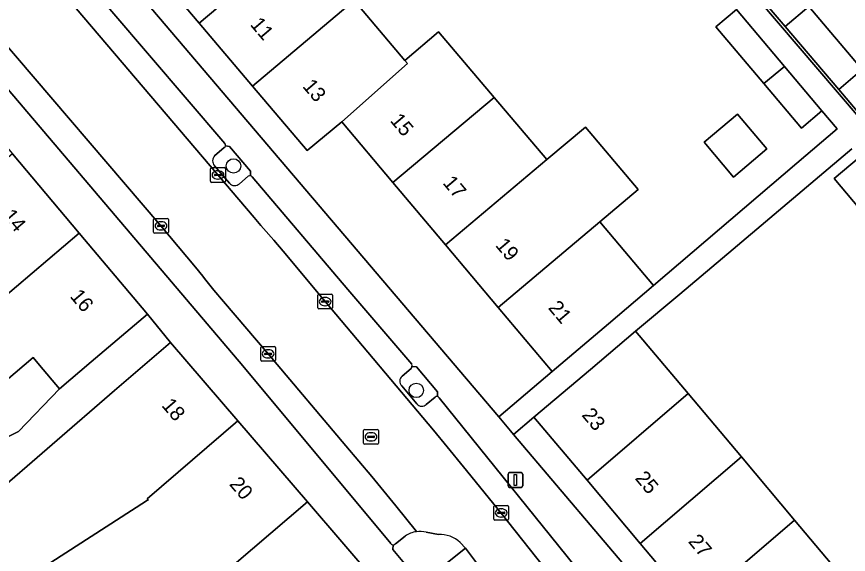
# Model space of a CAD drawing. Extents: x 160377 to 161131, y 383938 to 384853.
# Drawn here: x 160687.9 to 160744.2, y 384430.4 to 384466.8 of the extents above; entities that cross this region are included whole.
import ezdxf

# ---------------------------------------------------------------- set-up
doc = ezdxf.new("R2010")
doc.units = 0
for name, color, linetype in [('IMGEO_Boom', 7, 'Continuous'), ('IMGEO_Erf', 7, 'Continuous'), ('IMGEO_Groenvoorziening', 7, 'Continuous'), ('IMGEO_Kolk', 7, 'Continuous'), ('IMGEO_Lichtmast', 7, 'Continuous'), ('IMGEO_Pand', 7, 'Continuous'), ('IMGEO_Pand_nummerreeks', 7, 'Continuous'), ('IMGEO_Parkeervlak_open', 7, 'Continuous'), ('IMGEO_Rijbaan_lokaal_open', 7, 'Continuous'), ('IMGEO_Rioolput', 7, 'Continuous'), ('IMGEO_Voetpad_open', 7, 'Continuous')]:
    doc.layers.add(name, color=color, linetype=linetype)

msp = doc.modelspace()

# ---------------------------------------------------------------- linework, layer by layer
at = {"layer": 'IMGEO_Boom'}
for centre in [(160702.596, 384456.703), (160714.979, 384441.506)]:
    msp.add_circle(centre, 0.489, dxfattribs=at)
at = {"layer": 'IMGEO_Erf'}
for points in [[(160689.656, 384476.059), (160720.563, 384439.711), (160724.188, 384442.793), (160720.526, 384447.129), (160716.957, 384451.354), (160713.388, 384455.578), (160709.923, 384459.681), (160707.586, 384457.754), (160703.888, 384462.115), (160700.275, 384466.377), (160696.661, 384470.638)], [(160735.391, 384471.229), (160751.769, 384452.05), (160753.12, 384453.165), (160755.623, 384450.132), (160763.291, 384456.458), (160764.989, 384454.4), (160757.321, 384448.074), (160758.4, 384446.766), (160757.049, 384445.651), (160757.907, 384444.611), (160770.141, 384454.703), (160770.334, 384454.863), (160773.059, 384451.591), (160776.901, 384454.807), (160775.531, 384456.451), (160774.073, 384458.201), (160771.705, 384456.228), (160768.114, 384460.539), (160764.705, 384464.632), (160767.072, 384466.605), (160766.289, 384467.545)], [(160710.765, 384467.901), (160714.201, 384463.845), (160716.488, 384465.783), (160720.248, 384461.348), (160723.824, 384457.13), (160726.429, 384459.321), (160730.005, 384455.104), (160727.4, 384452.912), (160731.048, 384448.609), (160740.763, 384456.882), (160743.494, 384459.209), (160742.451, 384460.444), (160741.064, 384459.273), (160738.529, 384462.275), (160735.278, 384466.125), (160736.665, 384467.296)], [(160744.491, 384457.853), (160736.436, 384451.067), (160732.823, 384448.023), (160729.835, 384445.506), (160733.39, 384441.286), (160736.998, 384437.002), (160740.605, 384432.719), (160744.213, 384428.436), (160747.82, 384424.153)], [(160746.276, 384452.311), (160743.291, 384455.85), (160744.979, 384457.274)], [(160680.714, 384435.118), (160688.034, 384438.712), (160690.803, 384441.623), (160689.462, 384443.209), (160689.017, 384443.736), (160685.955, 384441.147)]]:
    msp.add_lwpolyline(points, dxfattribs=at)
for points in [[(160748.822, 384458.964), (160751.636, 384455.658), (160750.049, 384454.307), (160747.225, 384457.625), (160743.596, 384461.889), (160739.966, 384466.154), (160736.992, 384469.648), (160738.58, 384470.999), (160741.563, 384467.493), (160745.193, 384463.229)], [(160734.478, 384458.312), (160736.729, 384460.213), (160738.72, 384457.855), (160736.469, 384455.955)], [(160730.151, 384431.145), (160726.543, 384435.428), (160722.944, 384439.701), (160721.567, 384438.53), (160741.944, 384414.5), (160743.247, 384415.597), (160740.974, 384418.296), (160737.367, 384422.578), (160733.759, 384426.862)]]:
    msp.add_lwpolyline(points, close=True, dxfattribs=at)
at = {"layer": 'IMGEO_Groenvoorziening'}
for points in [[(160701.969, 384457.943), (160701.316, 384457.398)], [(160703.751, 384456.039), (160703.753, 384456.35), (160702.318, 384458.018), (160702.055, 384458.069)], [(160701.309, 384456.721), (160702.314, 384455.53)], [(160702.997, 384455.499), (160703.596, 384456.012)], [(160714.637, 384442.987), (160714.01, 384442.473)], [(160716.417, 384441.412), (160715.002, 384443.104), (160714.685, 384443.114)], [(160713.989, 384441.81), (160715.012, 384440.593)], [(160716.419, 384441.095), (160716.417, 384441.412)], [(160715.653, 384440.553), (160716.25, 384441.057)], [(160716.473, 384431.748), (160715.647, 384431.908)], [(160714.218, 384431.637), (160713.563, 384431.108), (160713.532, 384431.085)], [(160718.321, 384430.831), (160717.951, 384431.212)], [(160713.411, 384431.05), (160713.397, 384430.732), (160715.3, 384428.422), (160718.321, 384430.831)]]:
    msp.add_lwpolyline(points, dxfattribs=at)
for centre, radius, start, end in [((160701.886, 384458.092), 0.17, 299.0907, 352.2792), ((160701.667, 384457.056), 0.49, 135.7235, 223.0917), ((160703.702, 384455.863), 0.182, 74.3245, 125.4383), ((160702.671, 384455.851), 0.48, 221.9456, 312.8569), ((160714.374, 384443.159), 0.314, 326.8003, 351.7913), ((160714.311, 384442.132), 0.455, 131.3952, 224.9764), ((160716.368, 384440.926), 0.177, 73.3344, 132.0102), ((160715.351, 384440.875), 0.441, 219.7244, 313.134), ((160715.235, 384430.19), 1.768, 98.0474, 125.0922), ((160715.231, 384430.213), 1.745, 76.225, 98.0502), ((160716.556, 384429.672), 2.078, 47.8372, 92.2962), ((160713.417, 384431.257), 0.207, 268.407, 303.8587)]:
    msp.add_arc(centre, radius, start, end, dxfattribs=at)
at = {"layer": 'IMGEO_Kolk'}
for p, q in [((160701.044, 384455.666), (160701.044, 384456.518)), ((160701.119, 384456.592), (160701.971, 384456.592)), ((160702.045, 384456.518), (160702.045, 384455.666)), ((160701.303, 384456.086), (160701.303, 384456.098)), ((160701.741, 384456.049), (160701.343, 384456.049)), ((160701.346, 384456.135), (160701.744, 384456.135)), ((160701.532, 384456.372), (160701.557, 384456.372)), ((160701.787, 384456.098), (160701.787, 384456.086)), ((160701.971, 384455.592), (160701.119, 384455.592)), ((160701.555, 384455.812), (160701.53, 384455.812)), ((160697.257, 384453.147), (160698.109, 384453.147)), ((160697.182, 384452.221), (160697.182, 384453.073)), ((160697.441, 384452.641), (160697.441, 384452.653)), ((160697.879, 384452.604), (160697.481, 384452.604)), ((160697.484, 384452.69), (160697.882, 384452.69)), ((160697.67, 384452.927), (160697.695, 384452.927)), ((160697.925, 384452.653), (160697.925, 384452.641)), ((160698.183, 384453.073), (160698.183, 384452.221)), ((160698.109, 384452.147), (160697.257, 384452.147)), ((160697.693, 384452.367), (160697.668, 384452.367)), ((160708.377, 384448.019), (160709.229, 384448.019)), ((160708.302, 384447.093), (160708.302, 384447.945)), ((160708.561, 384447.513), (160708.561, 384447.525)), ((160708.999, 384447.476), (160708.601, 384447.476)), ((160708.604, 384447.562), (160709.002, 384447.562)), ((160708.79, 384447.799), (160708.815, 384447.799)), ((160709.045, 384447.525), (160709.045, 384447.513)), ((160709.303, 384447.945), (160709.303, 384447.093)), ((160709.229, 384447.019), (160708.377, 384447.019)), ((160708.813, 384447.239), (160708.788, 384447.239)), ((160704.439, 384443.554), (160704.439, 384444.406)), ((160704.514, 384444.48), (160705.366, 384444.48)), ((160704.927, 384444.26), (160704.952, 384444.26)), ((160705.44, 384444.406), (160705.44, 384443.554)), ((160704.698, 384443.974), (160704.698, 384443.986)), ((160705.136, 384443.937), (160704.738, 384443.937)), ((160704.741, 384444.023), (160705.139, 384444.023)), ((160704.95, 384443.7), (160704.925, 384443.7)), ((160705.182, 384443.986), (160705.182, 384443.974)), ((160705.366, 384443.48), (160704.514, 384443.48)), ((160720.228, 384432.783), (160720.228, 384433.635)), ((160720.303, 384433.709), (160721.155, 384433.709)), ((160720.716, 384433.489), (160720.741, 384433.489)), ((160721.229, 384433.635), (160721.229, 384432.783)), ((160720.487, 384433.203), (160720.487, 384433.215)), ((160720.925, 384433.166), (160720.527, 384433.166)), ((160720.53, 384433.252), (160720.928, 384433.252)), ((160720.739, 384432.929), (160720.714, 384432.929)), ((160720.971, 384433.215), (160720.971, 384433.203)), ((160721.155, 384432.709), (160720.303, 384432.709))]:
    msp.add_line(p, q, dxfattribs=at)
for points in [[(160701.044, 384455.666), (160701.044, 384456.518)], [(160701.119, 384456.592), (160701.971, 384456.592)], [(160702.045, 384456.518), (160702.045, 384455.666)], [(160701.971, 384455.592), (160701.119, 384455.592)], [(160697.257, 384453.147), (160698.109, 384453.147)], [(160697.182, 384452.221), (160697.182, 384453.073)], [(160698.183, 384453.073), (160698.183, 384452.221)], [(160698.109, 384452.147), (160697.257, 384452.147)], [(160708.377, 384448.019), (160709.229, 384448.019)], [(160708.302, 384447.093), (160708.302, 384447.945)], [(160709.303, 384447.945), (160709.303, 384447.093)], [(160709.229, 384447.019), (160708.377, 384447.019)], [(160704.439, 384443.554), (160704.439, 384444.406)], [(160704.514, 384444.48), (160705.366, 384444.48)], [(160705.44, 384444.406), (160705.44, 384443.554)], [(160705.366, 384443.48), (160704.514, 384443.48)], [(160720.228, 384432.783), (160720.228, 384433.635)], [(160720.303, 384433.709), (160721.155, 384433.709)], [(160721.229, 384433.635), (160721.229, 384432.783)], [(160721.155, 384432.709), (160720.303, 384432.709)]]:
    msp.add_lwpolyline(points, dxfattribs=at)
for centre, radius, start, end in [((160701.121, 384456.516), 0.0765, 91.552, 178.448), ((160701.121, 384456.516), 0.0765, 91.552, 178.448), ((160701.969, 384456.516), 0.0765, 1.552, 88.448), ((160701.969, 384456.516), 0.0765, 1.552, 88.448), ((160701.343, 384456.095), 0.0403, 85.8775, 175.7526), ((160701.34, 384456.085), 0.0366, 178.938, 274.7102), ((160701.744, 384456.092), 0.043, 264.8664, 352.4533), ((160701.748, 384456.097), 0.0386, 1.7309, 96.639), ((160701.121, 384455.668), 0.0765, 181.552, 268.448), ((160701.121, 384455.668), 0.0765, 181.552, 268.448), ((160701.969, 384455.668), 0.0765, 271.552, 358.448), ((160701.969, 384455.668), 0.0765, 271.552, 358.448), ((160697.259, 384453.071), 0.0765, 91.552, 178.448), ((160697.259, 384453.071), 0.0765, 91.552, 178.448), ((160698.107, 384453.071), 0.0765, 1.552, 88.448), ((160698.107, 384453.071), 0.0765, 1.552, 88.448), ((160697.481, 384452.65), 0.0403, 85.8775, 175.7526), ((160697.478, 384452.64), 0.0366, 178.938, 274.7102), ((160697.882, 384452.647), 0.043, 264.8664, 352.4533), ((160697.886, 384452.652), 0.0386, 1.7309, 96.639), ((160697.259, 384452.223), 0.0765, 181.552, 268.448), ((160697.259, 384452.223), 0.0765, 181.552, 268.448), ((160698.107, 384452.223), 0.0765, 271.552, 358.448), ((160698.107, 384452.223), 0.0765, 271.552, 358.448), ((160708.379, 384447.943), 0.0765, 91.552, 178.448), ((160708.379, 384447.943), 0.0765, 91.552, 178.448), ((160709.227, 384447.943), 0.0765, 1.552, 88.448), ((160709.227, 384447.943), 0.0765, 1.552, 88.448), ((160708.601, 384447.522), 0.0403, 85.8775, 175.7526), ((160708.598, 384447.512), 0.0366, 178.938, 274.7102), ((160709.002, 384447.519), 0.043, 264.8664, 352.4533), ((160709.006, 384447.524), 0.0386, 1.7309, 96.639), ((160708.379, 384447.095), 0.0765, 181.552, 268.448), ((160708.379, 384447.095), 0.0765, 181.552, 268.448), ((160709.227, 384447.095), 0.0765, 271.552, 358.448), ((160709.227, 384447.095), 0.0765, 271.552, 358.448), ((160704.516, 384444.404), 0.0765, 91.552, 178.448), ((160704.516, 384444.404), 0.0765, 91.552, 178.448), ((160705.364, 384444.404), 0.0765, 1.552, 88.448), ((160705.364, 384444.404), 0.0765, 1.552, 88.448), ((160704.516, 384443.556), 0.0765, 181.552, 268.448), ((160704.516, 384443.556), 0.0765, 181.552, 268.448), ((160704.738, 384443.983), 0.0403, 85.8775, 175.7526), ((160704.735, 384443.973), 0.0366, 178.938, 274.7102), ((160705.139, 384443.98), 0.043, 264.8664, 352.4533), ((160705.143, 384443.985), 0.0386, 1.7309, 96.639), ((160705.364, 384443.556), 0.0765, 271.552, 358.448), ((160705.364, 384443.556), 0.0765, 271.552, 358.448), ((160720.305, 384433.633), 0.0765, 91.552, 178.448), ((160720.305, 384433.633), 0.0765, 91.552, 178.448), ((160721.153, 384433.633), 0.0765, 1.552, 88.448), ((160721.153, 384433.633), 0.0765, 1.552, 88.448), ((160720.527, 384433.212), 0.0403, 85.8775, 175.7526), ((160720.524, 384433.202), 0.0366, 178.938, 274.7102), ((160720.928, 384433.209), 0.043, 264.8664, 352.4533), ((160720.932, 384433.214), 0.0386, 1.7309, 96.639), ((160720.305, 384432.785), 0.0765, 181.552, 268.448), ((160720.305, 384432.785), 0.0765, 181.552, 268.448), ((160721.153, 384432.785), 0.0765, 271.552, 358.448), ((160721.153, 384432.785), 0.0765, 271.552, 358.448)]:
    msp.add_arc(centre, radius, start, end, dxfattribs=at)
for centre, major_axis, ratio, start_param, end_param in [((160701.531, 384456.092), (-0.387, 0.002), 0.722429, 4.712389, 7.853982), ((160701.556, 384456.092), (-0.39, 0.002), 0.717154, 1.570796, 4.712389), ((160697.669, 384452.647), (-0.387, 0.002), 0.722429, 4.712389, 7.853982), ((160697.694, 384452.647), (-0.39, 0.002), 0.717154, 1.570796, 4.712389), ((160708.789, 384447.519), (-0.387, 0.002), 0.722429, 4.712389, 7.853982), ((160708.814, 384447.519), (-0.39, 0.002), 0.717154, 1.570796, 4.712389), ((160704.926, 384443.98), (-0.387, 0.002), 0.722429, 4.712389, 7.853982), ((160704.951, 384443.98), (-0.39, 0.002), 0.717154, 1.570796, 4.712389), ((160720.715, 384433.209), (-0.387, 0.002), 0.722429, 4.712389, 7.853982), ((160720.74, 384433.209), (-0.39, 0.002), 0.717154, 1.570796, 4.712389)]:
    msp.add_ellipse(centre, major_axis=major_axis, ratio=ratio, start_param=start_param, end_param=end_param, dxfattribs=at)
at = {"layer": 'IMGEO_Lichtmast'}
for p, q in [((160721.196, 384435.038), (160721.196, 384435.838)), ((160721.196, 384435.838), (160721.196, 384435.038)), ((160721.296, 384435.938), (160722.086, 384435.938)), ((160722.086, 384435.938), (160721.296, 384435.938)), ((160722.186, 384435.838), (160722.186, 384435.038)), ((160722.186, 384435.038), (160722.186, 384435.838)), ((160722.086, 384434.938), (160721.296, 384434.938)), ((160721.296, 384434.938), (160722.086, 384434.938))]:
    msp.add_line(p, q, dxfattribs=at)
msp.add_lwpolyline([(160721.616, 384435.813), (160721.766, 384435.813), (160721.766, 384435.063), (160721.616, 384435.063), (160721.616, 384435.813)], dxfattribs=at)
for centre, start, end in [((160721.296, 384435.838), 90, 180), ((160721.296, 384435.838), 90, 180), ((160722.086, 384435.838), 0, 90), ((160722.086, 384435.838), 360, 90), ((160721.296, 384435.038), 180, 270), ((160721.296, 384435.038), 180, 270), ((160722.086, 384435.038), 270, 0), ((160722.086, 384435.038), 270, 0)]:
    msp.add_arc(centre, 0.1, start, end, dxfattribs=at)
at = {"layer": 'IMGEO_Pand'}
for points in [[(160700.275, 384466.377), (160707.154, 384472.164), (160703.544, 384476.427), (160696.661, 384470.638)], [(160707.154, 384472.164), (160700.275, 384466.377), (160703.888, 384462.115), (160710.765, 384467.901)], [(160741.563, 384467.493), (160738.58, 384470.999), (160736.992, 384469.648), (160739.966, 384466.154)], [(160709.923, 384459.681), (160714.378, 384463.636), (160714.201, 384463.845), (160710.765, 384467.901), (160703.888, 384462.115), (160707.586, 384457.754)], [(160738.529, 384462.275), (160739.918, 384463.443), (160736.665, 384467.296), (160735.278, 384466.125)], [(160743.596, 384461.889), (160745.193, 384463.229), (160741.563, 384467.493), (160739.966, 384466.154)], [(160709.923, 384459.681), (160713.388, 384455.578), (160720.248, 384461.348), (160716.488, 384465.783), (160714.201, 384463.845), (160714.378, 384463.636)], [(160738.529, 384462.275), (160741.064, 384459.273), (160742.451, 384460.444), (160739.918, 384463.443)], [(160743.596, 384461.889), (160747.225, 384457.625), (160748.822, 384458.964), (160745.193, 384463.229)], [(160716.957, 384451.354), (160723.824, 384457.13), (160720.248, 384461.348), (160713.388, 384455.578)], [(160734.478, 384458.312), (160736.469, 384455.955), (160738.72, 384457.855), (160736.729, 384460.213)], [(160727.4, 384452.912), (160730.005, 384455.104), (160726.429, 384459.321), (160723.824, 384457.13), (160716.957, 384451.354), (160720.526, 384447.129)], [(160692.144, 384452.147), (160687.616, 384457.514), (160681.832, 384452.625), (160682.499, 384451.836), (160682.327, 384451.69), (160682.481, 384451.508), (160683.431, 384450.385), (160680.348, 384447.778), (160684.192, 384443.232), (160685.076, 384443.717), (160683.957, 384445.756), (160685.743, 384446.736)], [(160746.276, 384452.311), (160747.954, 384453.746), (160744.979, 384457.274), (160743.291, 384455.85)], [(160720.526, 384447.129), (160724.188, 384442.793), (160728.008, 384446.02), (160731.048, 384448.609), (160727.4, 384452.912)], [(160684.192, 384443.232), (160685.955, 384441.147), (160689.017, 384443.736), (160689.462, 384443.209), (160690.803, 384441.623), (160692.95, 384443.438), (160696.768, 384446.666), (160692.144, 384452.147), (160685.743, 384446.736), (160683.957, 384445.756), (160685.076, 384443.717)], [(160729.835, 384445.506), (160726.769, 384442.923), (160722.944, 384439.701), (160726.543, 384435.428), (160733.39, 384441.286)], [(160702.888, 384439.441), (160698.321, 384444.749), (160694.531, 384441.488), (160686.056, 384434.196), (160685.404, 384434.954), (160682.665, 384432.597), (160686.875, 384427.704), (160690.213, 384429.848), (160696.704, 384434.018), (160696.809, 384434.085), (160696.747, 384434.157)], [(160726.543, 384435.428), (160730.151, 384431.145), (160736.998, 384437.002), (160733.39, 384441.286)], [(160707.613, 384433.951), (160702.888, 384439.441), (160696.747, 384434.157), (160696.809, 384434.085), (160696.704, 384434.018), (160690.213, 384429.848), (160693.604, 384424.555), (160698.77, 384427.202), (160701.471, 384428.577), (160701.4, 384428.661)], [(160733.759, 384426.862), (160740.605, 384432.719), (160736.998, 384437.002), (160730.151, 384431.145)], [(160693.604, 384424.555), (160699.728, 384417.781), (160706.044, 384423.204), (160712.259, 384428.552), (160707.613, 384433.951), (160701.4, 384428.661), (160701.471, 384428.577), (160698.77, 384427.202)], [(160733.759, 384426.862), (160737.367, 384422.578), (160744.213, 384428.436), (160740.605, 384432.719)]]:
    msp.add_lwpolyline(points, close=True, dxfattribs=at)
at = {"layer": 'IMGEO_Parkeervlak_open'}
for points in [[(160676.55, 384485.42), (160684.523, 384476.07), (160690.517, 384469.066), (160703.99, 384453.207), (160704.449, 384452.666), (160704.616, 384452.47), (160705.326, 384451.688), (160705.952, 384450.937), (160708.798, 384447.518), (160716.149, 384438.816), (160717.076, 384437.678), (160718.172, 384436.339), (160720.725, 384433.204), (160734.189, 384416.225), (160738.402, 384410.874), (160739.117, 384409.965), (160739.8, 384409.141), (160739.925, 384408.983), (160740.128, 384408.809), (160740.318, 384408.646), (160742.128, 384406.092)], [(160701.916, 384447.526), (160701.268, 384448.286), (160700.641, 384449.09), (160700.52, 384449.235), (160700.012, 384449.846), (160697.679, 384452.648), (160686.615, 384465.555), (160680.149, 384473.148), (160672.519, 384482.059)], [(160671.487, 384480.516), (160671.6, 384480.385), (160679.657, 384470.906), (160682.09, 384468.044), (160703.233, 384443.172), (160713.244, 384431.14)], [(160702.002, 384458.213), (160691.803, 384470.168), (160691.197, 384470.91)], [(160701.316, 384457.398), (160701.969, 384457.943)], [(160702.314, 384455.53), (160701.309, 384456.721)], [(160703.596, 384456.012), (160702.997, 384455.499)], [(160714.667, 384443.283), (160710.347, 384448.346), (160703.86, 384455.957)], [(160714.987, 384431.941), (160713.591, 384433.699), (160711.964, 384435.669), (160710.211, 384437.752), (160704.936, 384443.981), (160701.916, 384447.526)], [(160714.01, 384442.473), (160714.637, 384442.987)], [(160715.012, 384440.593), (160713.989, 384441.81)], [(160716.25, 384441.057), (160715.653, 384440.553)], [(160726.999, 384428.03), (160726.812, 384428.276), (160716.53, 384440.993)], [(160713.532, 384431.085), (160713.563, 384431.108), (160714.218, 384431.637)]]:
    msp.add_lwpolyline(points, dxfattribs=at)
for centre, radius, start, end in [((160701.888, 384458.089), 0.168, 353.0983, 47.3145), ((160701.886, 384458.092), 0.17, 299.0907, 352.2792), ((160701.667, 384457.056), 0.49, 135.7235, 223.0917), ((160703.702, 384455.863), 0.182, 74.3245, 125.4383), ((160703.697, 384455.854), 0.192, 32.2738, 73.8183), ((160702.671, 384455.851), 0.48, 221.9456, 312.8569), ((160714.374, 384443.159), 0.314, 326.8003, 351.7913), ((160714.358, 384443.165), 0.331, 351.1994, 20.9597), ((160714.311, 384442.132), 0.455, 131.3952, 224.9764), ((160716.368, 384440.926), 0.177, 73.3344, 132.0102), ((160716.37, 384440.93), 0.172, 21.4884, 73.3506), ((160715.351, 384440.875), 0.441, 219.7244, 313.134), ((160715.235, 384430.19), 1.768, 98.0474, 125.0922), ((160713.414, 384431.256), 0.206, 214.2521, 269.1055), ((160713.417, 384431.257), 0.207, 268.407, 303.8587)]:
    msp.add_arc(centre, radius, start, end, dxfattribs=at)
at = {"layer": 'IMGEO_Rijbaan_lokaal_open'}
for points in [[(160680.149, 384473.148), (160686.615, 384465.555), (160697.679, 384452.648), (160700.012, 384449.846), (160700.52, 384449.235), (160700.641, 384449.09), (160701.268, 384448.286), (160701.916, 384447.526), (160704.936, 384443.981), (160710.211, 384437.752), (160711.964, 384435.669), (160713.591, 384433.699), (160714.987, 384431.941)], [(160708.798, 384447.518), (160705.952, 384450.937), (160705.326, 384451.688), (160704.616, 384452.47), (160704.449, 384452.666), (160703.99, 384453.207), (160690.517, 384469.066)], [(160719.624, 384426.111), (160729.946, 384413.144), (160734.195, 384407.723), (160734.254, 384407.648), (160737.154, 384404.021), (160738.073, 384402.811), (160742.137, 384406.08), (160742.128, 384406.092), (160740.318, 384408.646), (160740.128, 384408.809), (160739.925, 384408.983), (160739.8, 384409.141), (160739.117, 384409.965), (160738.402, 384410.874), (160734.189, 384416.225), (160720.725, 384433.204), (160718.172, 384436.339), (160717.076, 384437.678), (160716.149, 384438.816), (160708.798, 384447.518)], [(160715.647, 384431.908), (160716.473, 384431.748)], [(160717.951, 384431.212), (160718.321, 384430.831), (160719.061, 384429.839), (160719.561, 384429.194)]]:
    msp.add_lwpolyline(points, dxfattribs=at)
for centre, radius, start, end in [((160715.231, 384430.213), 1.745, 76.225, 98.0502), ((160716.556, 384429.672), 2.078, 47.8372, 92.2962)]:
    msp.add_arc(centre, radius, start, end, dxfattribs=at)
at = {"layer": 'IMGEO_Rioolput'}
for p, q in [((160711.408, 384437.934), (160711.408, 384438.786)), ((160711.483, 384438.86), (160712.335, 384438.86)), ((160711.896, 384438.64), (160711.921, 384438.64)), ((160712.409, 384438.786), (160712.409, 384437.934)), ((160711.667, 384438.354), (160711.667, 384438.366)), ((160712.105, 384438.317), (160711.707, 384438.317)), ((160711.71, 384438.403), (160712.108, 384438.403)), ((160711.919, 384438.08), (160711.894, 384438.08)), ((160712.151, 384438.366), (160712.151, 384438.354)), ((160712.335, 384437.86), (160711.483, 384437.86))]:
    msp.add_line(p, q, dxfattribs=at)
for points in [[(160711.408, 384437.934), (160711.408, 384438.786)], [(160711.483, 384438.86), (160712.335, 384438.86)], [(160712.409, 384438.786), (160712.409, 384437.934)], [(160712.335, 384437.86), (160711.483, 384437.86)]]:
    msp.add_lwpolyline(points, dxfattribs=at)
for centre, radius, start, end in [((160711.485, 384438.784), 0.0765, 91.552, 178.448), ((160711.485, 384438.784), 0.0765, 91.552, 178.448), ((160712.333, 384438.784), 0.0765, 1.552, 88.448), ((160712.333, 384438.784), 0.0765, 1.552, 88.448), ((160711.485, 384437.936), 0.0765, 181.552, 268.448), ((160711.485, 384437.936), 0.0765, 181.552, 268.448), ((160711.707, 384438.363), 0.0403, 85.8775, 175.7526), ((160711.704, 384438.353), 0.0366, 178.938, 274.7102), ((160712.108, 384438.36), 0.043, 264.8664, 352.4533), ((160712.112, 384438.365), 0.0386, 1.7309, 96.639), ((160712.333, 384437.936), 0.0765, 271.552, 358.448), ((160712.333, 384437.936), 0.0765, 271.552, 358.448)]:
    msp.add_arc(centre, radius, start, end, dxfattribs=at)
for centre, major_axis, ratio, start_param, end_param in [((160711.895, 384438.36), (-0.387, 0.002), 0.722429, 4.712389, 7.853982), ((160711.92, 384438.36), (-0.39, 0.002), 0.717154, 1.570796, 4.712389)]:
    msp.add_ellipse(centre, major_axis=major_axis, ratio=ratio, start_param=start_param, end_param=end_param, dxfattribs=at)
at = {"layer": 'IMGEO_Voetpad_open'}
for points in [[(160764.882, 384386.58), (160758.762, 384394.36), (160748.362, 384406.96), (160741.944, 384414.5), (160721.567, 384438.53), (160721.366, 384438.767), (160720.563, 384439.711), (160689.656, 384476.059), (160679.533, 384487.97), (160676.022, 384486.022), (160676.495, 384485.485), (160676.55, 384485.42)], [(160674.74, 384472.775), (160679.832, 384466.741), (160683.248, 384462.691), (160687.616, 384457.514), (160692.144, 384452.147), (160696.768, 384446.666), (160698.321, 384444.749), (160702.888, 384439.441), (160707.613, 384433.951), (160712.259, 384428.552), (160713.635, 384426.923), (160729.586, 384408.049), (160731.34, 384406.017), (160733.222, 384403.867), (160737.716, 384398.397), (160737.273, 384396.01), (160740.265, 384396.605)], [(160751.769, 384452.05), (160735.391, 384471.229)], [(160691.197, 384470.91), (160691.803, 384470.168), (160702.002, 384458.213)], [(160713.244, 384431.14), (160703.233, 384443.172), (160682.09, 384468.044)], [(160736.665, 384467.296), (160739.918, 384463.443), (160742.451, 384460.444), (160743.494, 384459.209), (160740.763, 384456.882), (160731.048, 384448.609), (160728.008, 384446.02), (160724.188, 384442.793), (160720.563, 384439.711), (160721.366, 384438.767), (160721.567, 384438.53), (160722.944, 384439.701), (160726.769, 384442.923), (160729.835, 384445.506), (160732.823, 384448.023), (160736.436, 384451.067), (160744.491, 384457.853)], [(160702.055, 384458.069), (160702.318, 384458.018), (160703.753, 384456.35), (160703.751, 384456.039)], [(160703.86, 384455.957), (160710.347, 384448.346), (160714.667, 384443.283)], [(160714.685, 384443.114), (160715.002, 384443.104), (160716.417, 384441.412), (160716.419, 384441.095)], [(160716.53, 384440.993), (160726.812, 384428.276), (160726.999, 384428.03)], [(160718.372, 384424.833), (160718.069, 384424.887), (160715.98, 384427.462), (160719.061, 384429.839), (160718.321, 384430.831), (160715.3, 384428.422), (160713.397, 384430.732), (160713.411, 384431.05)]]:
    msp.add_lwpolyline(points, dxfattribs=at)
msp.add_lwpolyline([(160694.531, 384441.488), (160698.321, 384444.749), (160696.768, 384446.666), (160692.95, 384443.438), (160690.803, 384441.623), (160688.034, 384438.712), (160680.714, 384435.118), (160682.164, 384432.166), (160682.665, 384432.597), (160685.404, 384434.954), (160686.056, 384434.196)], close=True, dxfattribs=at)
for centre, radius, start, end in [((160701.888, 384458.089), 0.168, 353.0983, 47.3145), ((160703.697, 384455.854), 0.192, 32.2738, 73.8183), ((160714.358, 384443.165), 0.331, 351.1994, 20.9597), ((160716.37, 384440.93), 0.172, 21.4884, 73.3506), ((160713.414, 384431.256), 0.206, 214.2521, 269.1055)]:
    msp.add_arc(centre, radius, start, end, dxfattribs=at)

# ---------------------------------------------------------------- texts
at = {"layer": 'IMGEO_Pand_nummerreeks'}
for s, rotation, p in [('11', 310.2959, (160703.679, 384466.259)), ('13', 310.2954, (160707.224, 384462.078)), ('15', 310.1872, (160713.157, 384459.757)), ('17', 310.1872, (160716.723, 384455.535)), ('14', 310.1527, (160686.898, 384453.279)), ('19', 310.187, (160720.289, 384451.313)), ('16', 310.1534, (160691.474, 384447.853)), ('21', 310.1872, (160723.869, 384447.074)), ('18', 310.7142, (160697.68, 384440.465)), ('23', 310.1068, (160726.143, 384439.816)), ('20', 310.7142, (160702.266, 384435.135)), ('25', 310.1083, (160729.748, 384435.536)), ('27', 310.1083, (160733.354, 384431.255))]:
    msp.add_text(s, height=1, rotation=rotation, dxfattribs=at).set_placement(p)

doc.saveas('drawing.dxf')
